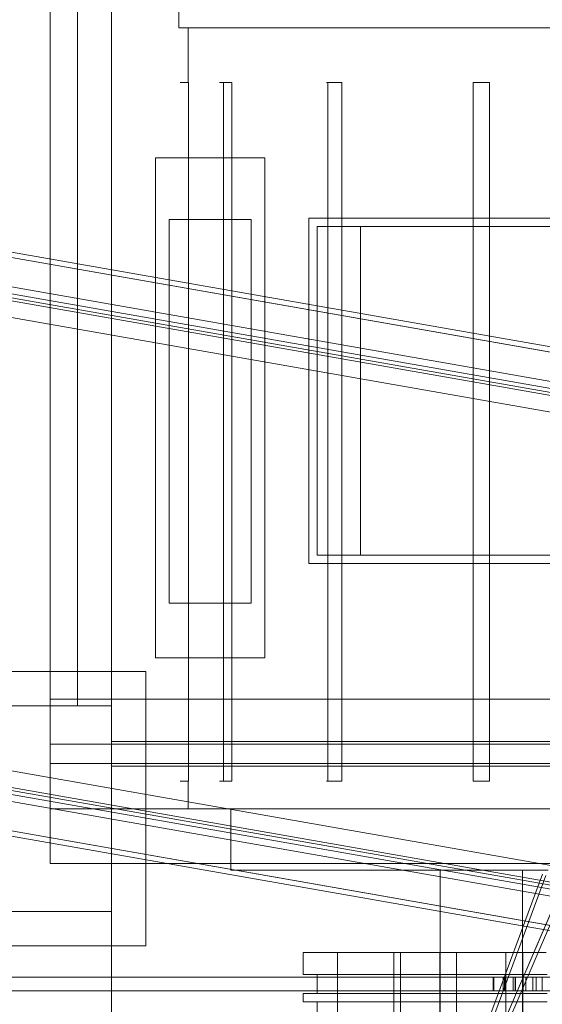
# Model space of a CAD drawing. Header units: millimetres. Extents: x -4395 to 65662, y -65530 to 6847.
# Tile 756 of 1034: x 25883 to 26265, y -19548 to -18829. Entities that reach past the tile are written whole.
import ezdxf

# ---------------------------------------------------------------- set-up
doc = ezdxf.new("R2010")
doc.units = ezdxf.units.MM
for name, color, linetype, lineweight in [('COTAS_O', 1, 'Continuous', 0), ('superior_briquetadora', 7, 'Continuous', 0), ('superior_C07', 7, 'Continuous', 0), ('superior_fines-r33-C07-receiver', 7, 'Continuous', 0)]:
    doc.layers.add(name, color=color, linetype=linetype, lineweight=lineweight)
doc.dimstyles.new('R19_100', dxfattribs={"dimtxt": 250, "dimasz": 150, "dimexe": 150, "dimexo": 80, "dimgap": 100, "dimtad": 1, "dimtih": 1, "dimtoh": 1, "dimdsep": 46, "dimcen": 0.09, "dimadec": 0, "dimazin": 0, "dimtfac": 1, "dimtdec": 4, "dimtofl": 0, "dimtmove": 0, "dimatfit": 3, "dimfxl": 1, "dimtolj": 1, "dimtzin": 0, "dimarcsym": 0})

# ---------------------------------------------------------------- blocks, each defined once
blk = doc.blocks.new('DIM_R33_38')
at = {"layer": 'COTAS_O'}
for p, q in [((23750.07, -19480), (23750.07, -20380)), ((25950.07, -19480), (25950.07, -20380)), ((23750.07, -20380), (23900.07, -20335)), ((25950.07, -20380), (25800.07, -20335)), ((23750.07, -20380), (25950.07, -20380)), ((23750.07, -20380), (23900.07, -20425)), ((25950.07, -20380), (25800.07, -20425))]:
    blk.add_line(p, q, dxfattribs=at)
blk.add_text('2200 O', height=250, dxfattribs=at).set_placement((24850.07, -20280))

msp = doc.modelspace()

# ---------------------------------------------------------------- linework, layer by layer
at = {"layer": 'superior_briquetadora'}
for p, q in [((25950.067, -19330), (25950.067, -18320)), ((25950.067, -19480), (25950.067, -18460)), ((25950.067, -19480), (25950.067, -18500)), ((25905.067, -18655), (25905.067, -19445)), ((25925.067, -19330), (25925.067, -18720.639)), ((25999.067, -18753), (25999.067, -18835)), ((25905.067, -19325), (25905.067, -18770)), ((25925.067, -19330), (25925.067, -18777.418)), ((25999.067, -18835), (25999.957, -18835)), ((25999.957, -18835), (26002.619, -18835)), ((26002.619, -18835), (26007.032, -18835)), ((26006.067, -18835), (26006.98, -18835)), ((26006.067, -18835), (26006.067, -18875)), ((26006.98, -18835), (26009.711, -18835)), ((26007.032, -18835), (26013.16, -18835)), ((26009.711, -18835), (26014.237, -18835)), ((26013.16, -18835), (26020.953, -18835)), ((26014.237, -18835), (26020.518, -18835)), ((26020.518, -18835), (26028.503, -18835)), ((26020.953, -18835), (26030.35, -18835)), ((26028.503, -18835), (26038.121, -18835)), ((26030.35, -18835), (26041.275, -18835)), ((26038.121, -18835), (26049.292, -18835)), ((26041.275, -18835), (26053.639, -18835)), ((26049.292, -18835), (26061.92, -18835)), ((26053.639, -18835), (26067.343, -18835)), ((26061.92, -18835), (26075.897, -18835)), ((26067.343, -18835), (26082.276, -18835)), ((26075.897, -18835), (26091.104, -18835)), ((26082.276, -18835), (26098.319, -18835)), ((26091.104, -18835), (26107.411, -18835)), ((26098.319, -18835), (26115.343, -18835)), ((26107.411, -18835), (26124.679, -18835)), ((26115.343, -18835), (26133.209, -18835)), ((26124.679, -18835), (26142.762, -18835)), ((26133.209, -18835), (26151.775, -18835)), ((26142.762, -18835), (26161.504, -18835)), ((26151.775, -18835), (26170.89, -18835)), ((26161.504, -18835), (26180.745, -18835)), ((26170.89, -18835), (26190.402, -18835)), ((26180.745, -18835), (26200.322, -18835)), ((26190.402, -18835), (26210.152, -18835)), ((26200.322, -18835), (26220.067, -18835)), ((26210.152, -18835), (26229.983, -18835)), ((26220.067, -18835), (26239.813, -18835)), ((26229.983, -18835), (26249.733, -18835)), ((26239.813, -18835), (26259.39, -18835)), ((26249.733, -18835), (26269.245, -18835)), ((26259.39, -18835), (26278.631, -18835)), ((26001.399, -18875), (26000.221, -18875)), ((26003.518, -18875), (26001.399, -18875)), ((26006.152, -18875), (26003.518, -18875)), ((26006.083, -18875), (26006.095, -18875)), ((26006.095, -18875), (26006.11, -18875)), ((26006.11, -18875), (26006.129, -18875)), ((26006.129, -18875), (26006.152, -18875)), ((26006.152, -19385), (26006.152, -18875)), ((26029.815, -18875), (26028.811, -18875)), ((26028.811, -18875), (26029.001, -18875)), ((26029.001, -18875), (26030.348, -18875)), ((26031.811, -18875), (26029.815, -18875)), ((26030.348, -18875), (26032.58, -18875)), ((26031.811, -18875), (26031.811, -19385)), ((26031.811, -18875), (26032.632, -18875)), ((26032.58, -18875), (26035.246, -18875)), ((26032.632, -18875), (26033.466, -18875)), ((26033.466, -18875), (26034.311, -18875)), ((26034.311, -18875), (26035.168, -18875)), ((26035.168, -18875), (26036.037, -18875)), ((26035.246, -18875), (26037.811, -18875)), ((26036.037, -18875), (26036.918, -18875)), ((26036.918, -18875), (26037.811, -18875)), ((26037.811, -19385), (26037.811, -18875)), ((26107.914, -18875), (26107.089, -18875)), ((26107.089, -18875), (26107.469, -18875)), ((26107.469, -18875), (26108.978, -18875)), ((26107.914, -18875), (26107.914, -19385)), ((26107.914, -18875), (26109.378, -18875)), ((26108.978, -18875), (26111.31, -18875)), ((26109.378, -18875), (26110.848, -18875)), ((26110.848, -18875), (26112.326, -18875)), ((26111.31, -18875), (26113.997, -18875)), ((26112.326, -18875), (26113.811, -18875)), ((26113.811, -18875), (26115.302, -18875)), ((26113.997, -18875), (26116.497, -18875)), ((26115.302, -18875), (26116.8, -18875)), ((26116.497, -18875), (26118.305, -18875)), ((26116.8, -18875), (26118.305, -18875)), ((26118.305, -19385), (26118.305, -18875)), ((26214.067, -18875), (26214.067, -19385)), ((26214.662, -18875), (26214.067, -18875)), ((26214.067, -18875), (26214.067, -18980)), ((26214.068, -18875), (26215.782, -18875)), ((26216.327, -18875), (26214.662, -18875)), ((26215.782, -18875), (26217.496, -18875)), ((26218.732, -18875), (26216.327, -18875)), ((26217.496, -18875), (26219.21, -18875)), ((26221.403, -18875), (26218.732, -18875)), ((26219.21, -18875), (26220.925, -18875)), ((26220.925, -18875), (26222.639, -18875)), ((26223.808, -18875), (26221.403, -18875)), ((26222.639, -18875), (26224.353, -18875)), ((26225.473, -18875), (26223.808, -18875)), ((26224.353, -18875), (26226.067, -18875)), ((26226.067, -18875), (26225.473, -18875)), ((26226.067, -18875), (26226.067, -19385)), ((26226.067, -18875), (26226.067, -18980)), ((25982.067, -18930), (26062.067, -18930)), ((25982.067, -18930), (25982.067, -19295)), ((26062.067, -18930), (26062.067, -19295)), ((26052.067, -18975), (25992.067, -18975)), ((25992.067, -18975), (25992.067, -19255)), ((26052.067, -19255), (26052.067, -18975)), ((26094.067, -18974), (26094.067, -19226)), ((26346.067, -18974), (26094.067, -18974)), ((26131.914, -18980), (26100.067, -18980)), ((26100.067, -18980), (26100.067, -19220)), ((26100.067, -18980), (26340.067, -18980)), ((26131.914, -18980), (26131.914, -19220)), ((26143.096, -18980), (26131.914, -18980)), ((26154.525, -18980), (26143.096, -18980)), ((26166.164, -18980), (26154.525, -18980)), ((26177.976, -18980), (26166.164, -18980)), ((26189.923, -18980), (26177.976, -18980)), ((26201.966, -18980), (26189.923, -18980)), ((26214.068, -18980), (26201.966, -18980)), ((26214.662, -18980), (26214.067, -18980)), ((26216.327, -18980), (26214.662, -18980)), ((26218.732, -18980), (26216.327, -18980)), ((26221.403, -18980), (26218.732, -18980)), ((26223.808, -18980), (26221.403, -18980)), ((26225.473, -18980), (26223.808, -18980)), ((26226.067, -18980), (26225.473, -18980)), ((26238.169, -18980), (26226.067, -18980)), ((26250.212, -18980), (26238.169, -18980)), ((26262.159, -18980), (26250.212, -18980)), ((26273.971, -18980), (26262.159, -18980)), ((26131.914, -19220), (26100.067, -19220)), ((26100.067, -19220), (26340.067, -19220)), ((26143.096, -19220), (26131.914, -19220)), ((26154.525, -19220), (26143.096, -19220)), ((26166.164, -19220), (26154.525, -19220)), ((26177.976, -19220), (26166.164, -19220)), ((26189.923, -19220), (26177.976, -19220)), ((26201.966, -19220), (26189.923, -19220)), ((26214.068, -19220), (26201.966, -19220)), ((26214.662, -19220), (26214.067, -19220)), ((26214.067, -19220), (26214.067, -19385)), ((26216.327, -19220), (26214.662, -19220)), ((26218.732, -19220), (26216.327, -19220)), ((26221.403, -19220), (26218.732, -19220)), ((26223.808, -19220), (26221.403, -19220)), ((26225.473, -19220), (26223.808, -19220)), ((26226.067, -19220), (26225.473, -19220)), ((26226.067, -19220), (26226.067, -19385)), ((26238.169, -19220), (26226.067, -19220)), ((26250.212, -19220), (26238.169, -19220)), ((26262.159, -19220), (26250.212, -19220)), ((26273.971, -19220), (26262.159, -19220)), ((26346.067, -19226), (26094.067, -19226)), ((26052.067, -19255), (25992.067, -19255)), ((25982.067, -19295), (26062.067, -19295)), ((25775.067, -19305), (25975.067, -19305)), ((25975.067, -19505), (25975.067, -19305)), ((25800.067, -19330), (25950.067, -19330)), ((25825.067, -19330), (25925.067, -19330)), ((26535.067, -19325), (25905.067, -19325)), ((26525.067, -19325), (25905.067, -19325)), ((25905.067, -19358), (25905.067, -19325)), ((25905.067, -19405), (25905.067, -19325)), ((25950.067, -19480), (25950.067, -19330)), ((26525.067, -19358), (25905.067, -19358)), ((25950.067, -19356), (25950.067, -19374)), ((25950.067, -19356), (26520.067, -19356)), ((25905.067, -19372), (25905.067, -19405)), ((26525.067, -19372), (25905.067, -19372)), ((25950.067, -19374), (26520.067, -19374)), ((26001.399, -19385), (26000.221, -19385)), ((26003.518, -19385), (26001.399, -19385)), ((26006.152, -19385), (26003.518, -19385)), ((26006.067, -19385), (26006.067, -19405)), ((26006.083, -19385), (26006.095, -19385)), ((26006.095, -19385), (26006.11, -19385)), ((26006.11, -19385), (26006.129, -19385)), ((26006.129, -19385), (26006.152, -19385)), ((26029.815, -19385), (26028.811, -19385)), ((26028.811, -19385), (26029.001, -19385)), ((26029.001, -19385), (26030.348, -19385)), ((26031.811, -19385), (26029.815, -19385)), ((26030.348, -19385), (26032.58, -19385)), ((26031.811, -19385), (26032.632, -19385)), ((26032.58, -19385), (26035.246, -19385)), ((26032.632, -19385), (26033.466, -19385)), ((26033.466, -19385), (26034.311, -19385)), ((26034.311, -19385), (26035.168, -19385)), ((26035.168, -19385), (26036.037, -19385)), ((26035.246, -19385), (26037.811, -19385)), ((26036.037, -19385), (26036.918, -19385)), ((26036.918, -19385), (26037.811, -19385)), ((26107.914, -19385), (26107.089, -19385)), ((26107.089, -19385), (26107.469, -19385)), ((26107.469, -19385), (26108.978, -19385)), ((26107.914, -19385), (26109.378, -19385)), ((26108.978, -19385), (26111.31, -19385)), ((26109.378, -19385), (26110.848, -19385)), ((26110.848, -19385), (26112.326, -19385)), ((26111.31, -19385), (26113.997, -19385)), ((26112.326, -19385), (26113.811, -19385)), ((26113.811, -19385), (26115.302, -19385)), ((26113.997, -19385), (26116.497, -19385)), ((26115.302, -19385), (26116.8, -19385)), ((26116.497, -19385), (26118.305, -19385)), ((26116.8, -19385), (26118.305, -19385)), ((26214.662, -19385), (26214.067, -19385)), ((26214.068, -19385), (26215.782, -19385)), ((26216.327, -19385), (26214.662, -19385)), ((26215.782, -19385), (26217.496, -19385)), ((26218.732, -19385), (26216.327, -19385)), ((26217.496, -19385), (26219.21, -19385)), ((26221.403, -19385), (26218.732, -19385)), ((26219.21, -19385), (26220.925, -19385)), ((26220.925, -19385), (26222.639, -19385)), ((26223.808, -19385), (26221.403, -19385)), ((26222.639, -19385), (26224.353, -19385)), ((26225.473, -19385), (26223.808, -19385)), ((26224.353, -19385), (26226.067, -19385)), ((26226.067, -19385), (26225.473, -19385)), ((26525.067, -19405), (25905.067, -19405)), ((26535.067, -19405), (25905.067, -19405)), ((25905.067, -19445), (25905.067, -19405)), ((26006.067, -19405), (26006.98, -19405)), ((26006.98, -19405), (26009.711, -19405)), ((26009.711, -19405), (26014.237, -19405)), ((26014.237, -19405), (26020.518, -19405)), ((26020.518, -19405), (26028.503, -19405)), ((26028.503, -19405), (26038.121, -19405)), ((26037.067, -19405), (26038.14, -19405)), ((26037.067, -19405), (26037.067, -19450)), ((26038.121, -19405), (26049.292, -19405)), ((26038.14, -19405), (26041.346, -19405)), ((26041.346, -19405), (26046.647, -19405)), ((26046.647, -19405), (26053.981, -19405)), ((26049.292, -19405), (26061.92, -19405)), ((26053.981, -19405), (26063.263, -19405)), ((26061.92, -19405), (26075.897, -19405)), ((26063.263, -19405), (26074.382, -19405)), ((26074.382, -19405), (26087.21, -19405)), ((26075.897, -19405), (26091.104, -19405)), ((26087.21, -19405), (26101.596, -19405)), ((26091.104, -19405), (26107.411, -19405)), ((26101.596, -19405), (26117.37, -19405)), ((26107.411, -19405), (26124.679, -19405)), ((26117.37, -19405), (26134.349, -19405)), ((26124.679, -19405), (26142.762, -19405)), ((26134.349, -19405), (26152.332, -19405)), ((26142.762, -19405), (26161.504, -19405)), ((26152.332, -19405), (26171.11, -19405)), ((26161.504, -19405), (26180.745, -19405)), ((26171.11, -19405), (26190.461, -19405)), ((26180.745, -19405), (26200.322, -19405)), ((26190.461, -19405), (26210.16, -19405)), ((26200.322, -19405), (26220.067, -19405)), ((26210.16, -19405), (26229.975, -19405)), ((26220.067, -19405), (26239.813, -19405)), ((26229.975, -19405), (26249.674, -19405)), ((26239.813, -19405), (26259.39, -19405)), ((26249.674, -19405), (26269.025, -19405)), ((26259.39, -19405), (26278.631, -19405)), ((26525.067, -19445), (25905.067, -19445)), ((26535.067, -19445), (25905.067, -19445)), ((26037.067, -19450), (26038.14, -19450)), ((26038.14, -19450), (26041.346, -19450)), ((26041.346, -19450), (26046.647, -19450)), ((26046.647, -19450), (26053.981, -19450)), ((26053.981, -19450), (26063.263, -19450)), ((26063.263, -19450), (26074.382, -19450)), ((26074.382, -19450), (26087.21, -19450)), ((26087.21, -19450), (26101.596, -19450)), ((26101.596, -19450), (26117.37, -19450)), ((26117.37, -19450), (26134.349, -19450)), ((26134.349, -19450), (26152.332, -19450)), ((26152.332, -19450), (26171.11, -19450)), ((26171.11, -19450), (26190.461, -19450)), ((26192.892, -19450), (26189.905, -19450)), ((26189.905, -19450), (26189.905, -19599.2)), ((26190.461, -19450), (26210.16, -19450)), ((26201.261, -19450), (26192.892, -19450)), ((26213.356, -19450), (26201.261, -19450)), ((26210.16, -19450), (26229.975, -19450)), ((26226.779, -19450), (26213.356, -19450)), ((26238.873, -19450), (26226.779, -19450)), ((26229.975, -19450), (26249.674, -19450)), ((26247.243, -19450), (26238.873, -19450)), ((26250.23, -19450), (26247.243, -19450)), ((26249.674, -19450), (26269.025, -19450)), ((26250.23, -19450), (26250.23, -19599.2)), ((23750.067, -19480), (25950.067, -19480)), ((25800.067, -19480), (25950.067, -19480)), ((25775.067, -19505), (25975.067, -19505)), ((26090.067, -19510), (26091.519, -19510)), ((26090.067, -19510), (26090.067, -19526)), ((26091.519, -19510), (26095.843, -19510)), ((26095.843, -19510), (26102.942, -19510)), ((26102.942, -19510), (26112.656, -19510)), ((26112.656, -19510), (26124.771, -19510)), ((26115.067, -19660), (26115.067, -19510)), ((26117.345, -19510), (26115.067, -19510)), ((26123.727, -19510), (26117.345, -19510)), ((26132.95, -19510), (26123.727, -19510)), ((26124.771, -19510), (26139.014, -19510)), ((26143.185, -19510), (26132.95, -19510)), ((26139.014, -19510), (26155.067, -19510)), ((26152.408, -19510), (26143.185, -19510)), ((26158.79, -19510), (26152.408, -19510)), ((26155.067, -19510), (26172.573, -19510)), ((26156.067, -19660), (26156.067, -19510)), ((26158.345, -19510), (26156.067, -19510)), ((26164.727, -19510), (26158.345, -19510)), ((26161.067, -19510), (26158.79, -19510)), ((26161.067, -19660), (26161.067, -19510)), ((26173.95, -19510), (26164.727, -19510)), ((26172.573, -19510), (26191.14, -19510)), ((26184.185, -19510), (26173.95, -19510)), ((26193.408, -19510), (26184.185, -19510)), ((26189.667, -19510), (26189.667, -19660)), ((26192.678, -19510), (26189.667, -19510)), ((26191.14, -19510), (26210.353, -19510)), ((26201.113, -19510), (26192.678, -19510)), ((26199.79, -19510), (26193.408, -19510)), ((26202.067, -19510), (26199.79, -19510)), ((26213.303, -19510), (26201.113, -19510)), ((26202.067, -19660), (26202.067, -19510)), ((26210.353, -19510), (26229.782, -19510)), ((26226.832, -19510), (26213.303, -19510)), ((26239.022, -19510), (26226.832, -19510)), ((26229.782, -19510), (26248.995, -19510)), ((26238.067, -19660), (26238.067, -19510)), ((26240.345, -19510), (26238.067, -19510)), ((26247.457, -19510), (26239.022, -19510)), ((26246.727, -19510), (26240.345, -19510)), ((26255.95, -19510), (26246.727, -19510)), ((26250.467, -19510), (26247.457, -19510)), ((26248.995, -19510), (26267.562, -19510)), ((26250.467, -19510), (26250.467, -19660)), ((26266.185, -19510), (26255.95, -19510)), ((24471.62, -19528), (26228.731, -19528)), ((24472.193, -19528), (26229.304, -19528)), ((26235.991, -19528), (24489.68, -19528)), ((26237.044, -19528), (24490.733, -19528)), ((26090.067, -19526), (26091.519, -19526)), ((26091.519, -19526), (26095.843, -19526)), ((26095.843, -19526), (26102.942, -19526)), ((26100.067, -19526), (26101.704, -19526)), ((26100.067, -19540), (26100.067, -19526)), ((26101.704, -19526), (26106.569, -19526)), ((26102.942, -19526), (26112.656, -19526)), ((26106.569, -19526), (26114.531, -19526)), ((26112.656, -19526), (26124.771, -19526)), ((26114.531, -19526), (26125.371, -19526)), ((26124.771, -19526), (26139.014, -19526)), ((26125.371, -19526), (26138.794, -19526)), ((26138.794, -19526), (26154.434, -19526)), ((26139.014, -19526), (26155.067, -19526)), ((26154.434, -19526), (26171.864, -19526)), ((26155.067, -19526), (26172.573, -19526)), ((26171.864, -19526), (26190.609, -19526)), ((26172.573, -19526), (26191.14, -19526)), ((26190.609, -19526), (26210.158, -19526)), ((26191.14, -19526), (26210.353, -19526)), ((26210.158, -19526), (26229.977, -19526)), ((26210.353, -19526), (26229.782, -19526)), ((26228.731, -19528), (26236.098, -19528)), ((26228.731, -19538), (26228.731, -19528)), ((26229.304, -19528), (26237.157, -19528)), ((26229.304, -19538), (26229.304, -19528)), ((26229.782, -19526), (26248.995, -19526)), ((26229.977, -19526), (26249.526, -19526)), ((26243.299, -19528), (26235.991, -19528)), ((26235.991, -19538), (26235.991, -19528)), ((26236.098, -19528), (26243.404, -19528)), ((26236.098, -19538), (26236.098, -19528)), ((26244.835, -19528), (26237.044, -19528)), ((26237.044, -19538), (26237.044, -19528)), ((26237.157, -19528), (26244.947, -19528)), ((26237.157, -19538), (26237.157, -19528)), ((26250.519, -19528), (26243.299, -19528)), ((26243.299, -19538), (26243.299, -19528)), ((26243.404, -19528), (26250.623, -19528)), ((26243.404, -19538), (26243.404, -19528)), ((26252.532, -19528), (26244.835, -19528)), ((26244.835, -19538), (26244.835, -19528)), ((26244.947, -19528), (26252.643, -19528)), ((26244.947, -19538), (26244.947, -19528)), ((26248.995, -19526), (26267.562, -19526)), ((26249.526, -19526), (26268.271, -19526)), ((26257.625, -19528), (26250.519, -19528)), ((26250.519, -19538), (26250.519, -19528)), ((26250.623, -19528), (26257.727, -19528)), ((26250.623, -19538), (26250.623, -19528)), ((26260.108, -19528), (26252.532, -19528)), ((26252.532, -19538), (26252.532, -19528)), ((26252.643, -19528), (26260.217, -19528)), ((26252.643, -19538), (26252.643, -19528)), ((26264.591, -19528), (26257.625, -19528)), ((26257.625, -19538), (26257.625, -19528)), ((26257.727, -19528), (26264.69, -19528)), ((26257.727, -19538), (26257.727, -19528)), ((26267.534, -19528), (26260.108, -19528)), ((26260.108, -19538), (26260.108, -19528)), ((26260.217, -19528), (26267.641, -19528)), ((26260.217, -19538), (26260.217, -19528)), ((26271.389, -19528), (26264.591, -19528)), ((26264.591, -19538), (26264.591, -19528)), ((24471.62, -19538), (26228.731, -19538)), ((24472.193, -19538), (26229.304, -19538)), ((26235.991, -19538), (24489.68, -19538)), ((26237.044, -19538), (24490.733, -19538)), ((26090.067, -19540), (26091.519, -19540)), ((26090.067, -19540), (26090.067, -19546)), ((26091.519, -19540), (26095.843, -19540)), ((26095.843, -19540), (26102.942, -19540)), ((26100.067, -19540), (26101.704, -19540)), ((26101.704, -19540), (26106.569, -19540)), ((26102.942, -19540), (26112.656, -19540)), ((26106.569, -19540), (26114.531, -19540)), ((26112.656, -19540), (26124.771, -19540)), ((26114.531, -19540), (26125.371, -19540)), ((26124.771, -19540), (26139.014, -19540)), ((26125.371, -19540), (26138.794, -19540)), ((26138.794, -19540), (26154.434, -19540)), ((26139.014, -19540), (26155.067, -19540)), ((26154.434, -19540), (26171.864, -19540)), ((26155.067, -19540), (26172.573, -19540)), ((26171.864, -19540), (26190.609, -19540)), ((26172.573, -19540), (26191.14, -19540)), ((26190.609, -19540), (26210.158, -19540)), ((26191.14, -19540), (26210.353, -19540)), ((26210.158, -19540), (26229.977, -19540)), ((26210.353, -19540), (26229.782, -19540)), ((26228.731, -19538), (26236.098, -19538)), ((26229.304, -19538), (26237.157, -19538)), ((26229.782, -19540), (26248.995, -19540)), ((26229.977, -19540), (26249.526, -19540)), ((26243.299, -19538), (26235.991, -19538)), ((26236.098, -19538), (26243.404, -19538)), ((26244.835, -19538), (26237.044, -19538)), ((26237.157, -19538), (26244.947, -19538)), ((26250.519, -19538), (26243.299, -19538)), ((26243.404, -19538), (26250.623, -19538)), ((26252.532, -19538), (26244.835, -19538)), ((26244.947, -19538), (26252.643, -19538)), ((26248.995, -19540), (26267.562, -19540)), ((26249.526, -19540), (26268.271, -19540)), ((26257.625, -19538), (26250.519, -19538)), ((26250.623, -19538), (26257.727, -19538)), ((26260.108, -19538), (26252.532, -19538)), ((26252.643, -19538), (26260.217, -19538)), ((26264.591, -19538), (26257.625, -19538)), ((26257.727, -19538), (26264.69, -19538)), ((26267.534, -19538), (26260.108, -19538)), ((26260.217, -19538), (26267.641, -19538)), ((26271.389, -19538), (26264.591, -19538)), ((26090.067, -19546), (26091.519, -19546)), ((26091.519, -19546), (26095.843, -19546)), ((26095.843, -19546), (26102.942, -19546)), ((26100.067, -19546), (26101.704, -19546)), ((26100.067, -19560), (26100.067, -19546)), ((26101.704, -19546), (26106.569, -19546)), ((26102.942, -19546), (26112.656, -19546)), ((26106.569, -19546), (26114.531, -19546)), ((26112.656, -19546), (26124.771, -19546)), ((26114.531, -19546), (26125.371, -19546)), ((26124.771, -19546), (26139.014, -19546)), ((26125.371, -19546), (26138.794, -19546)), ((26138.794, -19546), (26154.434, -19546)), ((26139.014, -19546), (26155.067, -19546)), ((26154.434, -19546), (26171.864, -19546)), ((26155.067, -19546), (26172.573, -19546)), ((26171.864, -19546), (26190.609, -19546)), ((26172.573, -19546), (26191.14, -19546)), ((26190.609, -19546), (26210.158, -19546)), ((26191.14, -19546), (26210.353, -19546)), ((26210.158, -19546), (26229.977, -19546)), ((26210.353, -19546), (26229.782, -19546)), ((26229.782, -19546), (26248.995, -19546)), ((26229.977, -19546), (26249.526, -19546)), ((26248.995, -19546), (26267.562, -19546)), ((26249.526, -19546), (26268.271, -19546))]:
    msp.add_line(p, q, dxfattribs=at)
at = {"layer": 'superior_C07'}
for p, q in [((26602.155, -19129.99), (19911.52, -17957.013)), ((19912.211, -17953.073), (26602.846, -19126.05)), ((26604.684, -19126.372), (19914.049, -17953.396)), ((19953.488, -17964.371), (26644.123, -19137.348)), ((26644.814, -19133.408), (19954.179, -17960.431)), ((19955.098, -17960.592), (26645.733, -19133.569)), ((26647.571, -19133.891), (19956.936, -17960.915)), ((26598.529, -19150.675), (19907.894, -17977.698)), ((19909.732, -17978.02), (26600.367, -19150.997)), ((26641.416, -19158.193), (19950.781, -17985.217)), ((19952.619, -17985.539), (26643.254, -19158.516)), ((20132.236, -17995.708), (26504.587, -19112.885)), ((26506.425, -19113.207), (20134.074, -17996.031)), ((20004.474, -18004.783), (26564.051, -19154.783)), ((26564.97, -19154.944), (20005.393, -18004.944)), ((20036.027, -18010.314), (26595.604, -19160.314)), ((26596.523, -19160.475), (20036.946, -18010.475)), ((20093.977, -18015.398), (26541.218, -19145.703)), ((26540.7, -19148.658), (20093.459, -18018.353)), ((20100.637, -18021.641), (26529.156, -19148.665)), ((26530.075, -19148.826), (20101.556, -18021.803)), ((20104.181, -18020.232), (26551.422, -19150.538)), ((26551.94, -19147.583), (20104.699, -18017.277)), ((26497.162, -19155.239), (20124.811, -18038.062)), ((20126.649, -18038.385), (26499, -19155.561)), ((19844.001, -18342.14), (26534.636, -19515.116)), ((26536.474, -19515.438), (19845.839, -18342.462)), ((19886.889, -18349.658), (26577.524, -19522.635)), ((26579.362, -19522.957), (19888.727, -18349.981)), ((26503.612, -19499.525), (19944.035, -18349.525)), ((19944.954, -18349.686), (26504.531, -19499.686)), ((26535.165, -19505.056), (19975.588, -18355.056)), ((19976.507, -18355.217), (26536.084, -19505.217)), ((20068.516, -18359.165), (26440.867, -19476.341)), ((26442.705, -19476.664), (20070.354, -18359.487)), ((26530.319, -19539.741), (19839.684, -18366.764)), ((19840.375, -18362.824), (26531.01, -19535.801)), ((19841.522, -18367.086), (26532.157, -19540.063)), ((20032.329, -18367.035), (26479.571, -19497.34)), ((26468.717, -19493.407), (20040.198, -18366.384)), ((20041.117, -18366.545), (26469.636, -19493.568)), ((19881.652, -18374.122), (26572.287, -19547.098)), ((26572.978, -19543.158), (19882.343, -18370.182)), ((26573.206, -19547.259), (19882.571, -18374.283)), ((19884.41, -18374.605), (26575.045, -19547.582)), ((26479.053, -19500.295), (20031.811, -18369.989)), ((20042.533, -18371.869), (26489.775, -19502.175)), ((26490.293, -19499.22), (20043.051, -18368.914)), ((26433.442, -19518.695), (20061.091, -18401.519)), ((20062.929, -18401.841), (26435.28, -19519.018)), ((26443.013, -19102.09), (25321.53, -18905.476)), ((25322.221, -18901.536), (26443.704, -19098.15)), ((25383.794, -18912.331), (26505.278, -19108.945)), ((26507.116, -19109.267), (25385.632, -18912.653)), ((25384.942, -18916.593), (26506.425, -19113.207)), ((26500.961, -19133.569), (25379.477, -18936.955)), ((25381.315, -18937.277), (26502.799, -19133.891)), ((25315.585, -19301.397), (26437.068, -19498.011)), ((26438.906, -19498.333), (25317.423, -19301.719)), ((26371.177, -19511.84), (25249.694, -19315.226)), ((25250.385, -19311.286), (26371.868, -19507.901)), ((26435.28, -19519.018), (25313.797, -19322.404)), ((26432.751, -19522.635), (25311.268, -19326.021)), ((25313.106, -19326.343), (26434.589, -19522.958))]:
    msp.add_line(p, q, dxfattribs=at)
at = {"layer": 'superior_fines-r33-C07-receiver'}
for p, q in [((26153.021, -19754.196), (26264.682, -19452.712)), ((26267.298, -19453.681), (26155.637, -19755.165)), ((26277.765, -19465.338), (26153.021, -19754.196)), ((26277.968, -19464.79), (26153.225, -19753.648)), ((26155.637, -19755.165), (26280.381, -19466.307))]:
    msp.add_line(p, q, dxfattribs=at)

# ---------------------------------------------------------------- dimensions: what is measured, and where the dimension line sits
at = {"layer": 'COTAS_O'}
dim = msp.add_aligned_dim(p1=(23750.067, -19480), p2=(25950.067, -19480), distance=-900, text='<> O', dimstyle='R19_100', dxfattribs=at)
dim.commit()
dim.dimension.update_dxf_attribs({"geometry": 'DIM_R33_38', "text_midpoint": (24850.067, -20380)})

doc.saveas('drawing.dxf')
